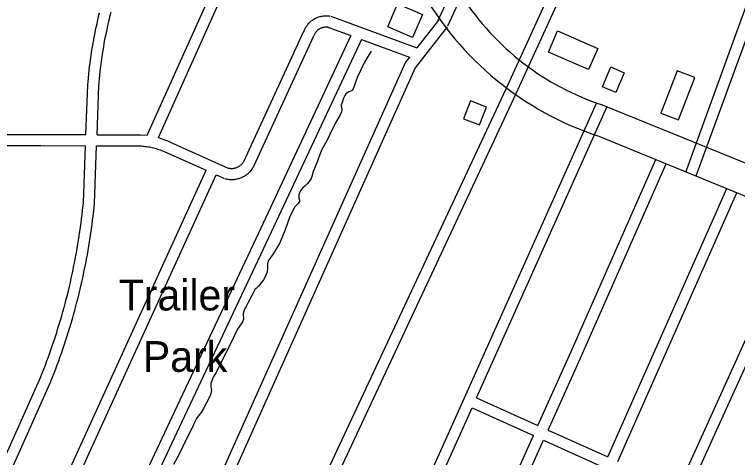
# Model space of a CAD drawing. Extents: x 3677843 to 3715951, y 511991 to 537744.
# Drawn here: x 3710945 to 3712899, y 527158 to 528356 of the extents above; entities that cross this region are included whole.
import ezdxf

# ---------------------------------------------------------------- set-up
doc = ezdxf.new("R2010")
doc.units = 0
for name, color, linetype in [('V-BLDG-OTLN', 7, 'Continuous'), ('V-ROAD-CNTR', 7, 'Continuous'), ('V-SITE-OTLN-IDEN', 7, 'Continuous'), ('V-TOPO-SHOR', 7, 'Continuous')]:
    doc.layers.add(name, color=color, linetype=linetype)

msp = doc.modelspace()

# ---------------------------------------------------------------- linework, layer by layer
at = {"layer": 'V-BLDG-OTLN'}
for points in [[(3712021, 528293.1), (3711953.9, 528321.9), (3711980.5, 528383.9), (3712047.6, 528355.1)], [(3712521.8, 528263.8), (3712496.9, 528206.4), (3712388.1, 528253.6), (3712413, 528310.9)], [(3712570.4, 528144.7), (3712533.9, 528160.4), (3712556.8, 528213.7), (3712593.3, 528198)], [(3712692.1, 528089.1), (3712740, 528070.8), (3712783.8, 528185.2), (3712736, 528203.5)], [(3712159, 528073.2), (3712202.1, 528056.8), (3712220.5, 528105.4), (3712177.5, 528121.7)]]:
    msp.add_lwpolyline(points, close=True, dxfattribs=at)
at = {"layer": 'V-ROAD-CNTR'}
for points in [[(3712089, 528337.6), (3712288.1, 528768.7), (3712444.3, 529106.8), (3712631.8, 529507.7), (3712853.4, 529987.4), (3713033.9, 530376.1), (3713229.1, 530795.3), (3713364.9, 531089.2), (3713603.8, 531606.5)], [(3711303.7, 528029.2), (3711483.5, 528430.5), (3711696.5, 528899.4), (3711769.8, 529061)], [(3711333.9, 528023.2), (3711510.9, 528418.1), (3711723.8, 528887), (3711797.1, 529048.6)], [(3712759.7, 527929.6), (3712909.6, 528341), (3713130.9, 528941.9)], [(3712787.9, 527919.3), (3712937.8, 528330.7), (3713158.9, 528931.2)], [(3712116.2, 528325.1), (3712315.4, 528756.1), (3712379, 528893.9)], [(3712273.6, 528154.1), (3712422.1, 528479.3), (3712573.5, 528806.1)], [(3712300.9, 528141.7), (3712449.4, 528466.8), (3712454.9, 528478.8)], [(3711142.9, 528165), (3711143.7, 528174.8), (3711144.6, 528184.7), (3711145.6, 528194.5), (3711146.7, 528204.3), (3711147.8, 528214.2), (3711149, 528224), (3711150.4, 528233.8), (3711151.7, 528243.6), (3711153.2, 528253.4), (3711154.8, 528263.2), (3711156.4, 528272.9), (3711158.1, 528282.7), (3711159.9, 528292.4), (3711161.8, 528302.1), (3711163.7, 528311.8), (3711165.8, 528321.5), (3711167.9, 528331.2), (3711170, 528340.9), (3711172.3, 528350.5), (3711174.7, 528360.1)], [(3711172.8, 528162.5), (3711173.6, 528172.2), (3711174.5, 528181.8), (3711175.4, 528191.4), (3711176.5, 528201), (3711177.6, 528210.6), (3711178.8, 528220.1), (3711180.1, 528229.7), (3711181.4, 528239.3), (3711182.9, 528248.8), (3711184.4, 528258.4), (3711186, 528267.9), (3711187.6, 528277.4), (3711189.4, 528286.9), (3711191.2, 528296.4), (3711193.1, 528305.8), (3711195.1, 528315.3), (3711197.1, 528324.7), (3711199.3, 528334.1), (3711201.5, 528343.5), (3711203.8, 528352.9), (3711206.1, 528362.2)], [(3711726.7, 528309), (3711727.5, 528311.1), (3711728.5, 528313.5), (3711729.6, 528315.9), (3711730.8, 528318.2), (3711732, 528320.5), (3711733.4, 528322.7), (3711734.8, 528324.8), (3711736.4, 528326.9), (3711738, 528328.9), (3711739.7, 528330.9), (3711741.4, 528332.8), (3711743.3, 528334.6), (3711745.2, 528336.3), (3711747.2, 528338), (3711749.2, 528339.6), (3711751.4, 528341.1), (3711753.5, 528342.5), (3711755.8, 528343.8), (3711758, 528345), (3711760.4, 528346.2), (3711762.7, 528347.2), (3711765.1, 528348.1), (3711767.6, 528349), (3711770.1, 528349.7), (3711772.6, 528350.4), (3711775.1, 528350.9), (3711777.6, 528351.4), (3711780.2, 528351.7), (3711782.8, 528352), (3711785.4, 528352.1), (3711788, 528352.1), (3711790.6, 528352), (3711793.1, 528351.9), (3711795.6, 528351.6), (3711796.8, 528351.4)], [(3711799.9, 528350.6), (3712032.1, 528265)], [(3712090.7, 528340.5), (3712032.1, 528265)], [(3712114.4, 528322.1), (3712028.1, 528210.9), (3711554.4, 527154.9), (3711419.6, 526854.4)], [(3711754.9, 528298.7), (3711755.5, 528300.3), (3711756, 528301.6), (3711756.6, 528302.8), (3711757.2, 528304), (3711757.9, 528305.2), (3711758.6, 528306.4), (3711759.4, 528307.6), (3711760.2, 528308.7), (3711761.1, 528309.8), (3711762, 528310.8), (3711762.9, 528311.8), (3711763.9, 528312.8), (3711764.9, 528313.7), (3711766, 528314.6), (3711767.1, 528315.4), (3711768.2, 528316.2), (3711769.3, 528317), (3711770.5, 528317.7), (3711771.7, 528318.3), (3711773, 528318.9), (3711774.3, 528319.5), (3711775.5, 528320), (3711776.8, 528320.4), (3711778.2, 528320.8), (3711779.5, 528321.2), (3711780.8, 528321.5), (3711782.2, 528321.7), (3711783.6, 528321.9), (3711784.9, 528322), (3711786.3, 528322.1), (3711787.7, 528322.1), (3711789.1, 528322.1), (3711790.5, 528322), (3711791.9, 528321.8), (3711792.6, 528321.7)], [(3711789.5, 528322.5), (3711854.4, 528298.6)], [(3711854.4, 528298.6), (3711604.4, 527764.2), (3711369.9, 527266.6), (3711126.9, 526747.6)], [(3711564.8, 527958.4), (3711727.2, 528310.1)], [(3711882.6, 528288.2), (3711631.5, 527751.4), (3711397, 527253.9), (3711154.1, 526734.9)], [(3711592, 527945.8), (3711754.4, 528297.6)], [(3711882.6, 528288.2), (3712012.8, 528240.1)], [(3712012.8, 528240.1), (3712002.2, 528226.4), (3711527, 527167.1), (3711157.2, 526342.7)], [(3711137.9, 528030.7), (3711142.8, 528164.3)], [(3711167.9, 528030.6), (3711172.8, 528163.2)], [(3711621.7, 526759.6), (3712273.7, 528154.3)], [(3711648.9, 526746.9), (3712300.8, 528141.6)], [(3711782, 526474.7), (3711875.8, 526685), (3712117.7, 527222.7), (3712518.8, 528117.6)], [(3712193.8, 527319.3), (3712546.2, 528105.3)], [(3712533.8, 528111), (3712882.3, 527969.8), (3713657.1, 527653.3)], [(3710903.2, 528031.2), (3711016.5, 528030.9), (3711137.9, 528030.7)], [(3711167.9, 528030.6), (3711272.7, 528030.5)], [(3711272.7, 528030.5), (3711276.8, 528030.5), (3711281.2, 528030.4), (3711285.5, 528030.3), (3711303.7, 528029.2)], [(3712524.7, 528026.3), (3713191.3, 527753.7), (3713658.2, 527562.9)], [(3711333.9, 528023.2), (3711352.9, 528016.2), (3711356.9, 528014.6), (3711360.9, 528013), (3711363.6, 528011.8)], [(3711363.7, 528011.7), (3711522.7, 527940.2)], [(3710903.1, 528001.2), (3711016.4, 528000.9), (3711136.8, 528000.7)], [(3711131.1, 527846.1), (3711136.8, 528000.7)], [(3711161, 527844.9), (3711166.8, 528000.6)], [(3711166.8, 528000.6), (3711272.7, 528000.5)], [(3711272.7, 528000.5), (3711276.6, 528000.5), (3711280.4, 528000.4), (3711284.1, 528000.3), (3711287.8, 528000.1), (3711291.5, 527999.8), (3711295.2, 527999.4), (3711298.9, 527999), (3711302.6, 527998.5), (3711306.3, 527997.9), (3711310, 527997.3), (3711313.6, 527996.5), (3711317.3, 527995.7), (3711320.9, 527994.9), (3711324.5, 527993.9), (3711328.1, 527992.9), (3711331.6, 527991.8), (3711335.2, 527990.7), (3711338.7, 527989.5), (3711342.2, 527988.2), (3711345.7, 527986.8), (3711349.1, 527985.4), (3711351.6, 527984.3)], [(3711351.4, 527984.4), (3711462.5, 527934.4)], [(3711520.4, 527941), (3711522.1, 527940.5), (3711523.6, 527940.2), (3711525.1, 527939.9), (3711526.6, 527939.7), (3711528, 527939.6), (3711529.5, 527939.5), (3711531, 527939.4), (3711532.5, 527939.4), (3711534, 527939.5), (3711535.5, 527939.6), (3711537, 527939.8), (3711538.5, 527940.1), (3711539.9, 527940.4), (3711541.4, 527940.7), (3711542.8, 527941.1), (3711544.2, 527941.6), (3711545.6, 527942.1), (3711547, 527942.7), (3711548.4, 527943.3), (3711549.7, 527944), (3711551, 527944.7), (3711552.3, 527945.5), (3711553.5, 527946.3), (3711554.7, 527947.2), (3711555.9, 527948.1), (3711557.1, 527949.1), (3711558.2, 527950.1), (3711559.2, 527951.2), (3711560.3, 527952.3), (3711561.2, 527953.4), (3711562.2, 527954.6), (3711563.1, 527955.8), (3711563.9, 527957), (3711564.7, 527958.3), (3711565.4, 527959.6)], [(3712359.8, 527244.5), (3712449.9, 527444.8), (3712678.9, 527963.7)], [(3712387.2, 527232.2), (3712477.3, 527432.6), (3712706.4, 527951.6)], [(3710961.1, 526834.5), (3711199.1, 527355.7), (3711462.5, 527934.4)], [(3711512.7, 527912), (3711515, 527911.4), (3711517.6, 527910.8), (3711520.2, 527910.3), (3711522.8, 527909.9), (3711525.4, 527909.7), (3711528.1, 527909.5), (3711530.7, 527909.4), (3711533.4, 527909.4), (3711536, 527909.6), (3711538.7, 527909.8), (3711541.3, 527910.1), (3711543.9, 527910.6), (3711546.5, 527911.1), (3711549.1, 527911.7), (3711551.7, 527912.5), (3711554.2, 527913.3), (3711556.7, 527914.2), (3711559.1, 527915.2), (3711561.5, 527916.3), (3711563.9, 527917.5), (3711566.2, 527918.8), (3711568.5, 527920.2), (3711570.7, 527921.7), (3711572.8, 527923.3), (3711574.9, 527924.9), (3711576.9, 527926.6), (3711578.9, 527928.4), (3711580.8, 527930.3), (3711582.6, 527932.2), (3711584.3, 527934.2), (3711586, 527936.3), (3711587.5, 527938.4), (3711589, 527940.6), (3711590.4, 527942.8), (3711591.4, 527944.6)], [(3710988.4, 526822), (3711226.3, 527343.3), (3711489.8, 527922.1)], [(3711489.8, 527922.1), (3711510.4, 527912.8)], [(3712548.6, 527159.4), (3712870.2, 527885.5)], [(3712575.9, 527147.1), (3712897.6, 527873.3)], [(3712738.9, 527073.7), (3712810.6, 527233), (3713104, 527879.8)], [(3712766.3, 527061.3), (3712838, 527220.6), (3713131.4, 527867.5)], [(3711015.4, 527375.2), (3711019.8, 527386.1), (3711024, 527396.9), (3711028.2, 527407.8), (3711032.3, 527418.8), (3711036.3, 527429.7), (3711040.2, 527440.7), (3711044.1, 527451.7), (3711047.9, 527462.8), (3711051.6, 527473.8), (3711055.3, 527484.9), (3711058.8, 527496), (3711062.3, 527507.2), (3711065.8, 527518.3), (3711069.1, 527529.5), (3711072.4, 527540.7), (3711075.6, 527552), (3711078.7, 527563.2), (3711081.7, 527574.5), (3711084.7, 527585.8), (3711087.6, 527597.1), (3711090.4, 527608.4), (3711093.1, 527619.8), (3711095.8, 527631.1), (3711098.3, 527642.5), (3711100.8, 527653.9), (3711103.3, 527665.3), (3711105.6, 527676.8), (3711107.9, 527688.2), (3711110.1, 527699.7), (3711112.2, 527711.2), (3711114.2, 527722.7), (3711116.2, 527734.2), (3711118.1, 527745.7), (3711119.9, 527757.2), (3711121.6, 527768.8), (3711123.2, 527780.3), (3711124.8, 527791.9), (3711126.3, 527803.5), (3711127.7, 527815.1), (3711129, 527826.7), (3711130.2, 527838.3), (3711131.1, 527847)], [(3711043.3, 527364.1), (3711047.7, 527375.1), (3711052, 527386.1), (3711056.2, 527397.2), (3711060.4, 527408.3), (3711064.5, 527419.5), (3711068.5, 527430.7), (3711072.4, 527441.9), (3711076.3, 527453.1), (3711080.1, 527464.4), (3711083.8, 527475.6), (3711087.4, 527487), (3711091, 527498.3), (3711094.5, 527509.6), (3711097.9, 527521), (3711101.2, 527532.4), (3711104.5, 527543.8), (3711107.6, 527555.3), (3711110.7, 527566.8), (3711113.7, 527578.2), (3711116.7, 527589.8), (3711119.5, 527601.3), (3711122.3, 527612.8), (3711125, 527624.4), (3711127.6, 527636), (3711130.2, 527647.6), (3711132.6, 527659.2), (3711135, 527670.8), (3711137.3, 527682.5), (3711139.6, 527694.2), (3711141.7, 527705.8), (3711143.8, 527717.5), (3711145.8, 527729.2), (3711147.7, 527741), (3711149.5, 527752.7), (3711151.3, 527764.4), (3711152.9, 527776.2), (3711154.5, 527788), (3711156, 527799.8), (3711157.5, 527811.6), (3711158.8, 527823.4), (3711160.1, 527835.2), (3711161, 527844)], [(3710861.6, 527032.2), (3711015.7, 527375.8)], [(3710889, 527019.9), (3711043, 527363.5)], [(3712193.8, 527319.3), (3712359.8, 527244.5)], [(3711658.3, 526123.8), (3711903.2, 526672.8), (3712145, 527210.5), (3712181.6, 527291.9)], [(3712181.6, 527291.9), (3712347.5, 527217.1)], [(3712387.2, 527232.2), (3712548.6, 527159.4)], [(3711840.9, 526085.7), (3712120.5, 526712.2), (3712347.5, 527217.1)], [(3712081.9, 526552), (3712147.9, 526700), (3712374.9, 527204.8)], [(3712374.9, 527204.8), (3712536.4, 527132)]]:
    msp.add_lwpolyline(points, dxfattribs=at)
for centre, radius, start, end in [((3712791.8, 528840.5), 856.9, 209.1942, 251.8394), ((3712757.6, 528791.9), 716.7, 212.8043, 251.8119)]:
    msp.add_arc(centre, radius, start, end, dxfattribs=at)
at = {"layer": 'V-TOPO-SHOR'}
for points in [[(3711909.3, 528256.3), (3711891.2, 528226.2), (3711871.4, 528185.5), (3711863.8, 528164.4), (3711861.9, 528158.9), (3711860.5, 528154.5), (3711857.8, 528150.9), (3711855.9, 528149.2), (3711851.7, 528147.6), (3711848.4, 528146.4), (3711844, 528143.9), (3711840.9, 528141.3), (3711837.8, 528136.2), (3711834, 528129.1), (3711832.2, 528124), (3711830.2, 528117.4), (3711828.3, 528110.2), (3711828.5, 528103.9), (3711829.7, 528097.9), (3711828.5, 528092.1), (3711824.4, 528082.1), (3711812.6, 528062.8), (3711797.1, 528031.1), (3711790.1, 528015.7), (3711776, 527990.1), (3711770.5, 527977), (3711763.7, 527959.3), (3711751.5, 527928.4), (3711749.3, 527920), (3711746.4, 527911.8), (3711741.2, 527903.6), (3711735.8, 527897.6), (3711730.6, 527892.7), (3711723.5, 527885.6), (3711717.5, 527878.8), (3711714.4, 527871.7), (3711713.4, 527866.7), (3711713.7, 527860), (3711715, 527853.5), (3711714.8, 527850.3), (3711711.7, 527844.9), (3711707.8, 527840.5), (3711702.8, 527835.2), (3711690.2, 527810.8), (3711674.9, 527768.8), (3711661.2, 527736.6), (3711643.8, 527708.6), (3711637.4, 527699.3), (3711632.5, 527691.9), (3711629.8, 527686.2), (3711628.3, 527681.3), (3711628.7, 527674.5), (3711629.1, 527668.7), (3711627.8, 527660.1), (3711623.9, 527649.7), (3711618.1, 527638.2), (3711611.5, 527629.7), (3711604, 527621.4), (3711598, 527615), (3711595.5, 527612.6), (3711577.2, 527578.3), (3711570.7, 527566.4), (3711567.7, 527560.3), (3711564.9, 527553.4), (3711563, 527547.2)], [(3711563, 527547.2), (3711562.9, 527540.9), (3711563.8, 527535.5), (3711564, 527531.8), (3711561.4, 527525), (3711557.4, 527519.1), (3711547.4, 527504.8), (3711525, 527458.2), (3711505.8, 527421.4), (3711489.6, 527388), (3711483, 527377.2), (3711480.1, 527370.5), (3711477.9, 527365.2), (3711475.9, 527359.2), (3711475.1, 527355.1), (3711475.3, 527349.5), (3711476.3, 527344.5), (3711477, 527339.2), (3711475.6, 527331), (3711471.8, 527321.3), (3711455.7, 527290.8), (3711449.8, 527279.7), (3711445.3, 527273.8), (3711441.4, 527269.2), (3711436.5, 527263.2), (3711430.3, 527250.7), (3711426.3, 527240.3), (3711409.9, 527208.6), (3711398.7, 527186), (3711389.3, 527165.3), (3711375, 527138.7)]]:
    msp.add_lwpolyline(points, dxfattribs=at)

# ---------------------------------------------------------------- texts
at = {"layer": 'V-SITE-OTLN-IDEN'}
for s, p in [('Trailer', (3711226.5, 527555.4)), ('Park', (3711291.7, 527389.4))]:
    msp.add_text(s, height=83, dxfattribs=at).set_placement(p)

doc.saveas('drawing.dxf')
